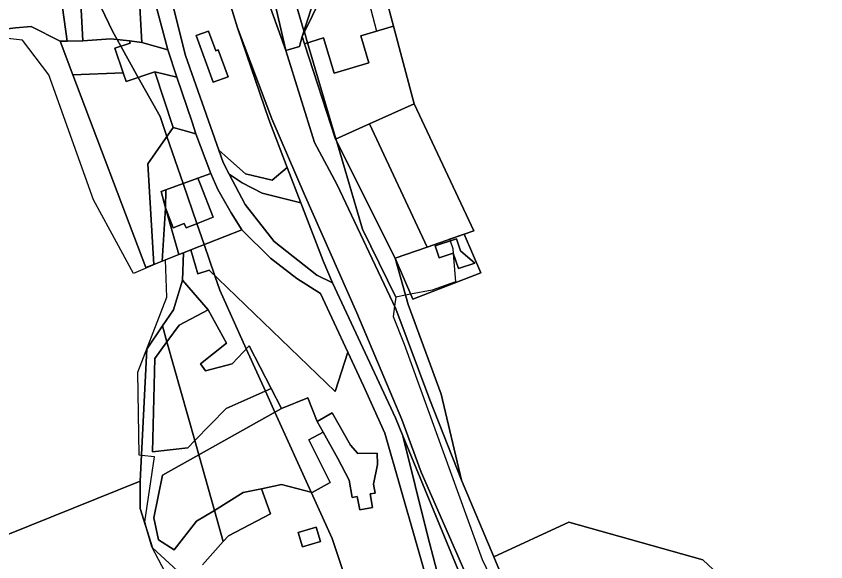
# Model space of a CAD drawing. Extents: x -477304 to -465429, y -1159113 to -1149210.
# Drawn here: x -475575.8 to -475284.1, y -1153389.4 to -1153192.8 of the extents above; entities that cross this region are included whole.
import ezdxf

# ---------------------------------------------------------------- set-up
doc = ezdxf.new("R2010")
doc.units = 0
for name, color, linetype in [('BPEJ_s', 7, 'Continuous'), ('ostatni_s', 7, 'Continuous'), ('PUPFL_s', 7, 'Continuous'), ('trav_porost_s', 7, 'Continuous'), ('voda_s', 7, 'Continuous'), ('zahrada_s', 7, 'Continuous')]:
    doc.layers.add(name, color=color, linetype=linetype)

msp = doc.modelspace()

# ---------------------------------------------------------------- linework, layer by layer
at = {"layer": 'BPEJ_s'}
for points in [[(-475501.16, -1153009.29), (-475500.81, -1153036.32), (-475500.6, -1153053.03), (-475500.5, -1153060.5), (-475497.86, -1153086.88), (-475496, -1153105.5), (-475487.86, -1153138.28), (-475484.85, -1153150.41), (-475479.11, -1153173.52), (-475479.07, -1153173.69), (-475478.09, -1153177.62), (-475477.5, -1153180), (-475472.13, -1153198.14), (-475472, -1153198.57), (-475470.86, -1153202.41), (-475460.61, -1153237.03), (-475460.3, -1153238.08), (-475451, -1153269.5), (-475439, -1153294), (-475439.47, -1153297.32), (-475440, -1153301), (-475436, -1153311), (-475408, -1153388.5), (-475389, -1153428)], [(-475593.11, -1153088.72), (-475591.5, -1153092.5), (-475563.76, -1153150.72), (-475548.23, -1153183.32), (-475541, -1153198.5), (-475539.47, -1153201.24), (-475538.13, -1153203.65), (-475531.85, -1153214.91), (-475524, -1153229), (-475521.52, -1153236.21), (-475515.7, -1153253.13), (-475510.74, -1153267.54), (-475508.13, -1153275.12), (-475504.28, -1153286.32), (-475502.5, -1153291.5), (-475492.93, -1153312.64), (-475486.03, -1153327.9), (-475482.59, -1153335.5), (-475469.56, -1153364.29), (-475462, -1153381), (-475455.88, -1153399.35)], [(-475455.88, -1153399.35), (-475462, -1153381), (-475469.56, -1153364.29), (-475482.59, -1153335.5), (-475486.03, -1153327.9), (-475492.93, -1153312.64), (-475502.5, -1153291.5), (-475504.28, -1153286.32), (-475508.13, -1153275.12), (-475510.74, -1153267.54), (-475515.7, -1153253.13), (-475521.52, -1153236.21), (-475524, -1153229), (-475531.85, -1153214.91), (-475538.13, -1153203.65), (-475539.47, -1153201.24), (-475541, -1153198.5), (-475548.23, -1153183.32), (-475563.76, -1153150.72), (-475591.5, -1153092.5)], [(-475452.07, -1153175.17), (-475445.96, -1153198.28), (-475439.84, -1153196.46), (-475432.43, -1153224.36), (-475410.94, -1153270.12), (-475414.39, -1153271.32), (-475419.68, -1153273.17), (-475419.47, -1153273.75), (-475418.5, -1153276.5), (-475418.35, -1153278.29), (-475417.5, -1153288.5), (-475426, -1153291.5), (-475433.71, -1153292.98), (-475435.51, -1153293.33), (-475439, -1153294), (-475451, -1153269.5), (-475460.3, -1153238.08), (-475460.61, -1153237.03), (-475470.86, -1153202.41), (-475472, -1153198.57), (-475472.13, -1153198.14), (-475477.5, -1153180)], [(-475452.07, -1153175.17), (-475445.96, -1153198.28), (-475439.84, -1153196.46), (-475432.43, -1153224.36), (-475410.94, -1153270.12), (-475414.39, -1153271.32), (-475419.68, -1153273.17), (-475419.47, -1153273.75), (-475418.5, -1153276.5), (-475418.35, -1153278.29), (-475417.5, -1153288.5), (-475426, -1153291.5), (-475433.71, -1153292.98), (-475435.51, -1153293.33), (-475439, -1153294), (-475439.47, -1153297.32), (-475440, -1153301), (-475436, -1153311), (-475408, -1153388.5), (-475389, -1153428)], [(-475517.5, -1153402), (-475527, -1153384), (-475528.6, -1153378.25), (-475529.5, -1153375), (-475526, -1153351.5), (-475530.68, -1153351.07), (-475531.5, -1153351), (-475532, -1153321), (-475521.5, -1153294), (-475522, -1153280.59), (-475523.2, -1153281.04), (-475524.11, -1153281.42), (-475533.5, -1153285.5), (-475542, -1153270), (-475548, -1153259), (-475564, -1153214), (-475573.5, -1153201.5), (-475586.5, -1153200)], [(-475517.5, -1153402), (-475527, -1153384), (-475528.6, -1153378.25), (-475529.5, -1153375), (-475526, -1153351.5), (-475530.68, -1153351.07), (-475531.5, -1153351), (-475532, -1153321), (-475521.5, -1153294), (-475522, -1153280.59), (-475523.2, -1153281.04), (-475524.11, -1153281.42), (-475533.5, -1153285.5), (-475542, -1153270), (-475548, -1153259), (-475564, -1153214), (-475573.5, -1153201.5), (-475586.5, -1153200)]]:
    msp.add_lwpolyline(points, dxfattribs=at)
at = {"layer": 'ostatni_s'}
for points in [[(-475501.54, -1153007.49), (-475504.3, -1153027.08), (-475504.98, -1153031.87), (-475506.02, -1153069.51), (-475502.93, -1153100.59), (-475497.26, -1153136.56), (-475495.07, -1153152.61), (-475487.56, -1153180.31), (-475478.73, -1153205.17), (-475468.32, -1153238.31), (-475460.35, -1153253.36), (-475439.03, -1153298.25), (-475426.85, -1153330.98), (-475415.37, -1153359.9), (-475403.7, -1153387.59), (-475391.11, -1153417.99)], [(-475257.5, -1153769.35), (-475295.94, -1153678.9), (-475301.26, -1153665.37), (-475302.79, -1153661.48), (-475309.33, -1153644.85), (-475323.22, -1153615.03), (-475342.3, -1153567.07), (-475352.17, -1153542.28), (-475371.19, -1153497.11), (-475372.54, -1153493.9), (-475381.82, -1153471.87), (-475389.41, -1153454.54), (-475401.38, -1153422.31), (-475429.89, -1153357.04), (-475436.87, -1153338.16), (-475453.07, -1153299.72), (-475472.12, -1153256.79), (-475483.76, -1153229.81), (-475496.08, -1153197), (-475505.93, -1153164.84), (-475510.82, -1153134.41)], [(-475514.69, -1153395.34), (-475526.66, -1153384.3), (-475531.2, -1153370.12), (-475531.14, -1153360.32), (-475528.76, -1153312.77), (-475523.09, -1153304.39), (-475521.49, -1153310.1), (-475525.9, -1153316.08), (-475526.66, -1153349.72), (-475514.01, -1153348.26), (-475511.48, -1153345.69), (-475510.03, -1153350.85), (-475523.16, -1153358.2), (-475526.21, -1153373.58), (-475524.59, -1153381.48), (-475518.93, -1153385.01), (-475510.81, -1153374.7), (-475504.4, -1153370.86), (-475501.3, -1153382.09), (-475508.7, -1153390.45)]]:
    msp.add_lwpolyline(points, dxfattribs=at)
for points in [[(-475503.2, -1153063.1), (-475500.85, -1153087.18), (-475499.79, -1153096.32), (-475496.83, -1153116.27), (-475493.99, -1153137.85), (-475491.02, -1153144.27), (-475489.43, -1153151.64), (-475485.91, -1153173.52), (-475485.46, -1153175.57), (-475483.53, -1153184.27), (-475478.73, -1153205.17), (-475487.56, -1153180.31), (-475495.07, -1153152.61), (-475497.26, -1153136.56), (-475502.93, -1153100.59), (-475506.02, -1153069.51), (-475504.98, -1153031.87), (-475503.71, -1153053.22)], [(-475514.77, -1153163.65), (-475505.93, -1153164.84), (-475496.08, -1153197), (-475484.76, -1153230.1), (-475478.15, -1153247.32), (-475483.59, -1153251.86), (-475493.19, -1153249.67), (-475500.64, -1153243.07), (-475502.84, -1153241.07), (-475514.82, -1153206.95), (-475519.48, -1153188.39)], [(-475483.53, -1153184.27), (-475485.46, -1153175.57), (-475468.27, -1153170.02), (-475463.98, -1153173.09), (-475472.79, -1153200.18), (-475473.8, -1153203.71), (-475478.73, -1153205.17)], [(-475461.31, -1153213.33), (-475465.06, -1153200.69), (-475471.96, -1153202.74), (-475472.79, -1153200.18), (-475461.64, -1153177.36), (-475445.87, -1153173.75), (-475439.84, -1153196.46), (-475451.63, -1153199.96), (-475448.77, -1153209.61)], [(-475552.79, -1153183.43), (-475531.69, -1153182.92), (-475530.55, -1153202.31), (-475535.05, -1153201.77), (-475541.75, -1153200.97), (-475551.77, -1153201.7)], [(-475499.47, -1153214.62), (-475503.02, -1153204.95), (-475503.93, -1153205.28), (-475506.54, -1153198.18), (-475510.98, -1153199.81), (-475504.82, -1153216.58)], [(-475504.82, -1153216.58), (-475510.98, -1153199.81), (-475506.54, -1153198.18), (-475503.93, -1153205.28), (-475503.02, -1153204.95), (-475499.47, -1153214.62)], [(-475436.56, -1153343.99), (-475439.16, -1153337.46), (-475461.81, -1153288.84), (-475465.25, -1153280.91), (-475473.26, -1153260.06), (-475478.15, -1153247.32), (-475484.76, -1153230.1), (-475496.08, -1153197), (-475483.76, -1153229.81), (-475472.12, -1153256.79), (-475453.07, -1153299.72), (-475436.87, -1153338.16), (-475429.89, -1153357.04), (-475401.38, -1153422.31), (-475389.41, -1153454.54), (-475399.41, -1153433.92)], [(-475471.96, -1153202.74), (-475460.79, -1153237.11), (-475439.26, -1153280.01), (-475434.57, -1153296.69), (-475422.76, -1153329), (-475415.37, -1153359.9), (-475426.85, -1153330.98), (-475439.03, -1153298.25), (-475460.35, -1153253.36), (-475468.32, -1153238.31), (-475478.73, -1153205.17), (-475473.8, -1153203.71), (-475472.79, -1153200.18)], [(-475536.18, -1153216.4), (-475537.26, -1153213.27), (-475540.31, -1153204.4), (-475534.8, -1153202.5), (-475535.05, -1153201.77), (-475530.55, -1153202.31), (-475521.23, -1153204.92), (-475517.93, -1153214.75), (-475525.87, -1153212.85)], [(-475515.81, -1153233.87), (-475519.24, -1153232.94), (-475525.87, -1153212.85), (-475517.93, -1153214.75), (-475512.46, -1153231.05), (-475511.09, -1153235.15)], [(-475522.08, -1153261.89), (-475523.2, -1153281.06), (-475526.18, -1153282.23), (-475528.35, -1153245.98), (-475519.24, -1153232.94), (-475515.81, -1153233.87), (-475511.09, -1153235.15), (-475505.69, -1153249.52), (-475510.32, -1153251.19), (-475521.87, -1153255.35), (-475523.57, -1153255.93)], [(-475487.15, -1153256.57), (-475494.45, -1153252.89), (-475499.05, -1153249.77), (-475501.26, -1153245.56), (-475502.84, -1153241.07), (-475500.64, -1153243.07), (-475493.19, -1153249.67), (-475483.59, -1153251.86), (-475478.15, -1153247.32), (-475473.26, -1153260.06)], [(-475482.92, -1153273.99), (-475493.31, -1153260.68), (-475499.05, -1153249.77), (-475494.45, -1153252.89), (-475487.15, -1153256.57), (-475473.26, -1153260.06), (-475465.25, -1153280.91), (-475461.81, -1153288.84), (-475467.54, -1153286.12)], [(-475504.8, -1153265.2), (-475510.31, -1153267.37), (-475514.61, -1153269.07), (-475515.25, -1153267.45), (-475519.26, -1153269.04), (-475522.08, -1153261.89), (-475521.87, -1153255.35), (-475510.32, -1153251.19), (-475509.5, -1153253.27)], [(-475523.57, -1153255.93), (-475521.87, -1153255.35), (-475522.08, -1153261.89)], [(-475408.4, -1153285.33), (-475432.97, -1153294.72), (-475439.26, -1153280.01), (-475427.72, -1153275.98), (-475414.39, -1153271.32)], [(-475424.93, -1153275.57), (-475423.48, -1153279.93), (-475418.37, -1153278.23), (-475416.52, -1153283.77), (-475410.54, -1153281.78), (-475415.75, -1153277.35), (-475417.2, -1153272.99)], [(-475417.2, -1153272.99), (-475415.75, -1153277.35), (-475410.54, -1153281.78), (-475416.52, -1153283.77), (-475418.37, -1153278.23), (-475423.48, -1153279.93), (-475424.93, -1153275.57)], [(-475521.49, -1153310.1), (-475511.48, -1153345.69), (-475514.01, -1153348.26), (-475526.66, -1153349.72), (-475525.9, -1153316.08)], [(-475445.64, -1153354.37), (-475447.13, -1153361.45), (-475446.54, -1153364.59), (-475448.35, -1153364.94), (-475447.44, -1153369.75), (-475452.06, -1153370.63), (-475452.96, -1153365.86), (-475454.73, -1153366.2), (-475455.9, -1153360.01), (-475459.93, -1153352.2), (-475465.25, -1153342.71), (-475467.44, -1153338.81), (-475461.94, -1153335.73), (-475455.41, -1153347.37), (-475452.77, -1153350.4), (-475445.77, -1153350.18)], [(-475422.17, -1153400.96), (-475427.69, -1153379.76), (-475436.56, -1153343.99), (-475399.41, -1153433.92), (-475403.11, -1153430.11), (-475409.69, -1153414.57)], [(-475504.4, -1153370.86), (-475510.81, -1153374.7), (-475518.93, -1153385.01), (-475524.59, -1153381.48), (-475526.21, -1153373.58), (-475523.16, -1153358.2), (-475510.03, -1153350.85)], [(-475467.77, -1153376.87), (-475466.18, -1153382.02), (-475472.61, -1153384), (-475474.2, -1153378.85)]]:
    msp.add_lwpolyline(points, close=True, dxfattribs=at)
at = {"layer": 'PUPFL_s'}
for points in [[(-475252.22, -1153459.94), (-475328.49, -1153388.64), (-475376.77, -1153375.12), (-475403.7, -1153387.59), (-475415.37, -1153359.9), (-475422.76, -1153329), (-475434.57, -1153296.69), (-475439.26, -1153280.01), (-475432.97, -1153294.72), (-475408.4, -1153285.33), (-475414.39, -1153271.32), (-475410.94, -1153270.12), (-475432.43, -1153224.36), (-475439.84, -1153196.46), (-475445.87, -1153173.75), (-475444.64, -1153173.2), (-475450.92, -1153153.9), (-475453.02, -1153146.63), (-475439.97, -1153145.64), (-475413.67, -1153139.14), (-475367.01, -1153129.57), (-475350.51, -1153121.3), (-475319.2, -1153107.9), (-475205.9, -1153072.04)], [(-475277.48, -1153511.4), (-475285.65, -1153500.53), (-475304, -1153478.2), (-475300.71, -1153476.01), (-475319.56, -1153462.27), (-475326.98, -1153466.53), (-475347.26, -1153450.84), (-475344.29, -1153448.65), (-475356.62, -1153432.71), (-475363.92, -1153437.96), (-475366.49, -1153435.83), (-475375.95, -1153442.99), (-475379.17, -1153437.69), (-475390.55, -1153420.08), (-475391.11, -1153417.99), (-475403.7, -1153387.59), (-475376.77, -1153375.12), (-475328.49, -1153388.64), (-475252.22, -1153459.94)]]:
    msp.add_lwpolyline(points, dxfattribs=at)
for points in [[(-475515.92, -1153287.9), (-475519.18, -1153298.61), (-475523.09, -1153304.39), (-475528.76, -1153312.77), (-475531.14, -1153360.32), (-475668.69, -1153415.63), (-475673.48, -1153417.57), (-475684.71, -1153410.17), (-475659.25, -1153346.36), (-475665.79, -1153319.52), (-475674.43, -1153216.71), (-475653.9, -1153209.59), (-475627.89, -1153203.74), (-475613.03, -1153201.52), (-475601.83, -1153200.23), (-475576.05, -1153197.07), (-475570.45, -1153196.51), (-475559.97, -1153201.88), (-475555.37, -1153214), (-475529.09, -1153283.3), (-475526.18, -1153282.23), (-475523.2, -1153281.06), (-475517.18, -1153278.69), (-475515.51, -1153278.03)], [(-475460.79, -1153237.11), (-475448.56, -1153231.61), (-475427.72, -1153275.98), (-475439.26, -1153280.01)], [(-475597.74, -1153443.76), (-475602.95, -1153443.6), (-475622.17, -1153445.5), (-475624.85, -1153445.17), (-475668.69, -1153415.63), (-475531.14, -1153360.32), (-475531.2, -1153370.12), (-475526.66, -1153384.3), (-475514.69, -1153395.34), (-475500.44, -1153434.27), (-475539.7, -1153463.29), (-475566.37, -1153459.27), (-475569.09, -1153455.81), (-475585.5, -1153446.34)]]:
    msp.add_lwpolyline(points, close=True, dxfattribs=at)
at = {"layer": 'trav_porost_s'}
for points in [[(-475570.45, -1153196.51), (-475576.05, -1153197.07), (-475601.83, -1153200.23), (-475612.27, -1153149.79), (-475615.74, -1153132.15), (-475623.22, -1153106.24), (-475625.79, -1153099.24), (-475597.21, -1153090.14), (-475574.46, -1153082.25), (-475569.53, -1153083.37), (-475564.6, -1153141.53), (-475562.19, -1153168.03), (-475557.51, -1153201.83), (-475559.97, -1153201.88)], [(-475535.05, -1153201.77), (-475534.8, -1153202.5), (-475540.31, -1153204.4), (-475537.26, -1153213.27), (-475555.37, -1153214), (-475559.97, -1153201.88), (-475557.51, -1153201.83), (-475551.77, -1153201.7), (-475541.75, -1153200.97)], [(-475526.18, -1153282.23), (-475529.09, -1153283.3), (-475555.37, -1153214), (-475537.26, -1153213.27), (-475536.18, -1153216.4), (-475525.87, -1153212.85), (-475519.24, -1153232.94), (-475528.35, -1153245.98)], [(-475427.72, -1153275.98), (-475448.56, -1153231.61), (-475432.43, -1153224.36), (-475410.94, -1153270.12), (-475414.39, -1153271.32)], [(-475510.31, -1153267.37), (-475504.8, -1153265.2), (-475509.5, -1153253.27), (-475510.32, -1153251.19), (-475505.69, -1153249.52), (-475503.16, -1153255.3), (-475498.34, -1153263.65), (-475494.56, -1153269.78), (-475512.91, -1153277), (-475515.51, -1153278.03), (-475517.18, -1153278.69), (-475522.08, -1153261.89), (-475519.26, -1153269.04), (-475515.25, -1153267.45), (-475514.61, -1153269.07)], [(-475523.2, -1153281.06), (-475522.08, -1153261.89), (-475517.18, -1153278.69)], [(-475474.72, -1153287.34), (-475466.21, -1153292.67), (-475456.31, -1153313.89), (-475460.9, -1153328.07), (-475506.33, -1153284.35), (-475510.37, -1153285.69), (-475512.91, -1153277), (-475494.56, -1153269.78), (-475484.21, -1153279.98)], [(-475519.18, -1153298.61), (-475515.92, -1153287.9), (-475506.64, -1153298.66), (-475517.06, -1153304.09), (-475521.49, -1153310.1), (-475523.09, -1153304.39)], [(-475491.89, -1153311.52), (-475483.93, -1153326.97), (-475500.12, -1153334.15), (-475511.48, -1153345.69), (-475521.49, -1153310.1), (-475517.06, -1153304.09), (-475506.64, -1153298.66), (-475500.01, -1153310.56), (-475509.36, -1153318.07), (-475507.62, -1153320.59), (-475497.99, -1153318.07)], [(-475511.48, -1153345.69), (-475500.12, -1153334.15), (-475483.93, -1153326.97), (-475480.22, -1153334.17), (-475510.03, -1153350.85)], [(-475510.03, -1153350.85), (-475480.22, -1153334.17), (-475470.7, -1153330.25), (-475467.44, -1153338.81), (-475465.25, -1153342.71), (-475470.33, -1153345.4), (-475462.72, -1153360.75), (-475469.16, -1153364.39), (-475480.22, -1153361.56), (-475487.48, -1153363.03), (-475494.1, -1153364.37), (-475504.4, -1153370.86)], [(-475494.1, -1153364.37), (-475487.48, -1153363.03), (-475484.16, -1153372.12), (-475499.28, -1153380.02), (-475501.3, -1153382.09), (-475504.4, -1153370.86)], [(-475466.18, -1153382.02), (-475467.77, -1153376.87), (-475474.2, -1153378.85), (-475472.61, -1153384)]]:
    msp.add_lwpolyline(points, close=True, dxfattribs=at)
msp.add_lwpolyline([(-475508.7, -1153390.45), (-475501.3, -1153382.09), (-475499.28, -1153380.02), (-475484.16, -1153372.12), (-475487.48, -1153363.03), (-475480.22, -1153361.56), (-475469.16, -1153364.39), (-475462.72, -1153360.75), (-475470.33, -1153345.4), (-475465.25, -1153342.71), (-475459.93, -1153352.2), (-475455.9, -1153360.01), (-475454.73, -1153366.2), (-475452.96, -1153365.86), (-475452.06, -1153370.63), (-475447.44, -1153369.75), (-475448.35, -1153364.94), (-475446.54, -1153364.59), (-475447.13, -1153361.45), (-475445.64, -1153354.37), (-475445.77, -1153350.18), (-475452.77, -1153350.4), (-475455.41, -1153347.37), (-475461.94, -1153335.73), (-475467.44, -1153338.81), (-475470.7, -1153330.25), (-475480.22, -1153334.17), (-475483.93, -1153326.97), (-475491.89, -1153311.52), (-475497.99, -1153318.07), (-475507.62, -1153320.59), (-475509.36, -1153318.07), (-475500.01, -1153310.56), (-475506.64, -1153298.66), (-475515.92, -1153287.9), (-475515.51, -1153278.03), (-475512.91, -1153277), (-475510.37, -1153285.69), (-475506.33, -1153284.35), (-475460.9, -1153328.07), (-475456.31, -1153313.89), (-475450.69, -1153325.93), (-475442.95, -1153343.03), (-475426.07, -1153402.13)], dxfattribs=at)
at = {"layer": 'voda_s'}
for points in [[(-475559.5, -1153009.05), (-475553.48, -1153030.67), (-475550.08, -1153052.16), (-475546.36, -1153067.52), (-475533.98, -1153079.5), (-475521.84, -1153093.95), (-475511.02, -1153143.91), (-475514.77, -1153163.65), (-475519.48, -1153188.39), (-475514.82, -1153206.95), (-475502.84, -1153241.07), (-475501.26, -1153245.56), (-475499.05, -1153249.77), (-475493.31, -1153260.68), (-475482.92, -1153273.99), (-475467.54, -1153286.12), (-475461.81, -1153288.84), (-475439.16, -1153337.46), (-475436.56, -1153343.99), (-475427.69, -1153379.76), (-475422.17, -1153400.96)], [(-475426.07, -1153402.13), (-475442.95, -1153343.03), (-475450.69, -1153325.93), (-475456.31, -1153313.89), (-475466.21, -1153292.67), (-475474.72, -1153287.34), (-475484.21, -1153279.98), (-475494.56, -1153269.78), (-475498.34, -1153263.65), (-475503.16, -1153255.3), (-475505.69, -1153249.52), (-475511.09, -1153235.15), (-475512.46, -1153231.05), (-475517.93, -1153214.75), (-475521.23, -1153204.92), (-475525.34, -1153189.21), (-475525.62, -1153187.13), (-475516.83, -1153144.34), (-475528.32, -1153094.2), (-475540.95, -1153080.1), (-475552.27, -1153067.79), (-475557.12, -1153050.39), (-475557.79, -1153037.72), (-475560.24, -1153026.23)]]:
    msp.add_lwpolyline(points, dxfattribs=at)
at = {"layer": 'zahrada_s'}
for points in [[(-475562.19, -1153168.03), (-475564.6, -1153141.53), (-475569.53, -1153083.37), (-475536.05, -1153090.97), (-475531.14, -1153098.1), (-475520.27, -1153144.3), (-475525.7, -1153163.69), (-475525.46, -1153153.23), (-475531.52, -1153153.09), (-475536.57, -1153154.25), (-475544.92, -1153154.06), (-475545.06, -1153159.95), (-475531.76, -1153163.55), (-475525.7, -1153163.69), (-475529.35, -1153188.88), (-475525.34, -1153189.21), (-475521.23, -1153204.92), (-475530.55, -1153202.31), (-475531.69, -1153182.92), (-475552.79, -1153183.43), (-475551.77, -1153201.7), (-475557.51, -1153201.83)], [(-475462.43, -1153147.34), (-475453.02, -1153146.63), (-475450.92, -1153153.9), (-475444.64, -1153173.2), (-475445.87, -1153173.75), (-475461.64, -1153177.36), (-475472.79, -1153200.18), (-475463.98, -1153173.09), (-475461.99, -1153156.03), (-475459.03, -1153155.2), (-475459.57, -1153153.26), (-475457.63, -1153152.71), (-475458.93, -1153148.06), (-475461.99, -1153148.91)], [(-475448.77, -1153209.61), (-475451.63, -1153199.96), (-475439.84, -1153196.46), (-475432.43, -1153224.36), (-475448.56, -1153231.61), (-475460.79, -1153237.11), (-475471.96, -1153202.74), (-475465.06, -1153200.69), (-475461.31, -1153213.33)]]:
    msp.add_lwpolyline(points, close=True, dxfattribs=at)

doc.saveas('drawing.dxf')
